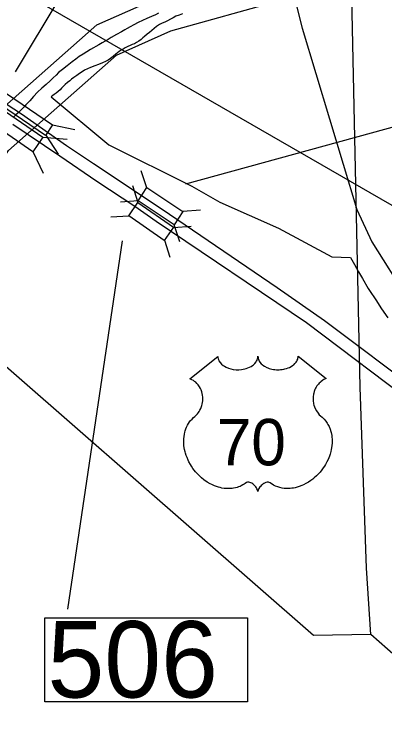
# Model space of a CAD drawing. Extents: x 2082433 to 2279600, y 546599 to 755198.
# Drawn here: x 2200686 to 2202385, y 655628 to 658853 of the extents above; entities that cross this region are included whole.
import ezdxf

# ---------------------------------------------------------------- set-up
doc = ezdxf.new("R2010")
doc.units = 0
for name, color, linetype in [('Exist Boundary Political City Limit New', 7, 'Continuous'), ('Exist Boundary Political Fire Districts', 7, 'Continuous'), ('Exist Hydrographic River Shore', 7, 'Continuous'), ('Exist Railroad Mainline', 7, 'Continuous'), ('Exist Road Primary US Divided Attributed', 7, 'Continuous'), ('Exist Road Primary US Shield CELL', 7, 'Continuous'), ('Exist Road Primary US Shield Number Label', 7, 'Continuous'), ('Exist Road Primary US Structure Standard Bridge CELL', 7, 'Continuous'), ('Exist Road Primary US Structure Standard Bridge Number Label', 7, 'Continuous'), ('Exist Road Secondary Structure Standard Bridge Number Label', 7, 'Continuous'), ('Exist Utilities Electrical Transmission Line', 7, 'Continuous'), ('Map Preparation Boundary City Limit Buffer Line', 7, 'Continuous')]:
    doc.layers.add(name, color=color, linetype=linetype)

msp = doc.modelspace()

# ---------------------------------------------------------------- linework, layer by layer
at = {"layer": 'Exist Boundary Political City Limit New'}
for points in [[(2201458, 658854.4), (2201442.2, 658848.3), (2201427.5, 658842.4), (2201415.5, 658836.1), (2201403, 658828.8), (2201388.8, 658821.2), (2201376.5, 658815.4), (2201365.2, 658810.5), (2201353, 658804.2), (2201339, 658795.3), (2201327.5, 658786.4), (2201316.8, 658777.4), (2201306.8, 658769), (2201296, 658760.2), (2201284.5, 658750.6), (2201276, 658743.2), (2201268, 658736.5), (2201258.2, 658729.1), (2201247.2, 658722), (2201237.5, 658716.8), (2201228, 658712.6), (2201218.2, 658708.2), (2201207.8, 658703.5), (2201196, 658697.9), (2201185.8, 658692.6), (2201177, 658687.4), (2201167.5, 658681.1), (2201152.8, 658669.7), (2201140, 658658.6), (2201127.5, 658648.7), (2201116.8, 658642.1), (2201105, 658635.9), (2201091.5, 658629.7), (2201073.2, 658622.1), (2201056.5, 658616), (2201037.2, 658608.3), (2201022.2, 658601.5), (2201009.8, 658595), (2200998.5, 658588.3), (2200986.8, 658580.5), (2200974.2, 658571.7), (2200960, 658561.5), (2200949.8, 658554.2), (2200941.2, 658547.6), (2200931.5, 658539.7), (2200920.8, 658530.1)], [(2200920.8, 658530.1), (2200911.8, 658521.3), (2200903.8, 658512.9), (2200896.8, 658505.6), (2200888.8, 658498), (2200878.8, 658489.9), (2200870.5, 658484.4), (2200863.5, 658479.9), (2200856.2, 658473.9), (2201120.8, 658252.9), (2201501, 658064), (2201629.5, 657990.6), (2201897.2, 657871.6), (2202142.5, 657739.8), (2202228, 657737.2)], [(2202228, 657737.2), (2202246.5, 657705.1), (2202263.8, 657672.5), (2202282.5, 657640.7), (2202308.8, 657596.1), (2202315.2, 657586.1), (2202343, 657543.6), (2202369.2, 657501.9), (2202398, 657461.5)]]:
    msp.add_lwpolyline(points, dxfattribs=at)
at = {"layer": 'Exist Boundary Political Fire Districts'}
for points in [[(2201348.5, 658857.2), (2201334.6, 658849.8), (2201315.3, 658841.2), (2201295.2, 658832.8), (2201274.9, 658823.9), (2201255.4, 658814.6), (2201234.7, 658803.6), (2201218.9, 658794.6), (2201204.6, 658786.1), (2201194.5, 658780.4), (2201178.8, 658771.6), (2201155.6, 658758.8), (2201131.8, 658745.3), (2201117.4, 658736.9), (2201103.9, 658728.9), (2201089.8, 658720.3), (2201075, 658711.7), (2201060.8, 658703.7), (2201050, 658697.9), (2201036.6, 658690.6), (2201019.8, 658680.2), (2201002.2, 658669.3), (2200985, 658657.7), (2200968.6, 658646), (2200952, 658633.5)], [(2200952, 658633.5), (2200929.4, 658616.3), (2200908.1, 658599.3), (2200890.4, 658584.3), (2200878.8, 658573.3), (2200865, 658559.9), (2200851.5, 658547.1), (2200832.8, 658530.3), (2200813.8, 658513.3), (2200794.3, 658494.9), (2200775.4, 658475), (2200758, 658455.6), (2200743.8, 658439.3), (2200741, 658436.4), (2200732.4, 658427.1), (2200725.6, 658420.3), (2200718, 658412.9), (2200704.1, 658399.4), (2200695, 658390.9), (2200685.6, 658381.9)]]:
    msp.add_lwpolyline(points, dxfattribs=at)
at = {"layer": 'Exist Hydrographic River Shore'}
for points in [[(2200129.7, 657372.4), (2200256.4, 657822), (2200360.3, 658067.7), (2200535.3, 658335.6), (2201066, 658803.3), (2201348.9, 658930.1), (2201874.6, 659076.7), (2202104.4, 659112.2)], [(2200294.2, 657350.4), (2200411.5, 657767.7), (2200505.7, 657990.3), (2200660.5, 658227.3), (2201155.8, 658663.8), (2201404.8, 658775.4), (2201909.3, 658916.1), (2202129.4, 658950.1)]]:
    msp.add_lwpolyline(points, dxfattribs=at)
at = {"layer": 'Exist Railroad Mainline'}
msp.add_lwpolyline([(2197742.6, 663319), (2200380.4, 661360.1), (2200875.9, 660982.1), (2200999.7, 660912.1), (2201097.6, 660814.3), (2201228, 660664.3), (2201360.6, 660486), (2201488.9, 660290.4), (2201584.5, 660099), (2201721.5, 659796.9), (2201851.9, 659396.8), (2202006.3, 658788.1), (2202256.3, 657957.7), (2202325.9, 657809.8), (2202488.9, 657548.9), (2202657.7, 657305.3), (2202825.7, 657119), (2203069.9, 656901.6), (2203307.1, 656742.2), (2204713, 655808.3), (2206392.4, 654678.8), (2206423.8, 654659.8)], dxfattribs=at)
at = {"layer": 'Exist Road Primary US Divided Attributed'}
for points in [[(2200719.7, 658394.4), (2200393.8, 658606.7), (2200014.9, 658890.3), (2199860.6, 659012), (2199325.8, 659481.6)], [(2201364.9, 657957.5), (2201050.7, 658166.1), (2200927, 658249.6), (2200719.7, 658394.4)], [(2200680.2, 658348.3), (2200895.8, 658203.5), (2201065.2, 658086.9), (2201238.9, 657972), (2201336.8, 657903.8)], [(2202980.7, 656789.2), (2202555.3, 657111.1), (2202109.1, 657447.4), (2201892.4, 657599), (2201364.9, 657957.5)], [(2201336.8, 657903.8), (2202025.9, 657440.2), (2202543.4, 657048.1), (2202913.2, 656769.4), (2202946.7, 656743.3)]]:
    msp.add_lwpolyline(points, dxfattribs=at)
at = {"layer": 'Exist Road Primary US Shield CELL'}
msp.add_lwpolyline([(2201619.6, 657284.7), (2201619.9, 657279.4), (2201621.2, 657273.1), (2201622.2, 657269.8), (2201625.2, 657263.6), (2201630, 657256.2), (2201636.8, 657249), (2201644.5, 657242.7), (2201649.7, 657239.3), (2201658.4, 657234.6), (2201668.4, 657230.4), (2201679.5, 657227.2), (2201690.8, 657225), (2201703.2, 657223.6), (2201715.4, 657223.4), (2201728.6, 657224.3), (2201743.2, 657227.2), (2201750, 657228.9), (2201757.5, 657231.5), (2201764.5, 657234.4), (2201772.1, 657238.5), (2201778.3, 657242.4), (2201783.1, 657245.9), (2201789.9, 657252.5), (2201795.4, 657259.2), (2201797.6, 657263), (2201799.6, 657266.7), (2201802.3, 657274.4), (2201803.1, 657277.8), (2201803.6, 657285), (2201804.1, 657279), (2201804.7, 657275.3), (2201805.7, 657271.6), (2201807.2, 657267.7), (2201809.9, 657262.3), (2201813, 657257.7), (2201818.7, 657250.9), (2201822.3, 657247.6), (2201825.5, 657244.9), (2201834.3, 657238.9), (2201844.5, 657233.8), (2201849.5, 657231.6), (2201854.6, 657229.7), (2201861.2, 657227.8), (2201867.9, 657226.2), (2201874.6, 657225), (2201881.5, 657224), (2201888.4, 657223.5), (2201894.1, 657223.4), (2201901.1, 657223.4), (2201907.6, 657223.8), (2201914.2, 657224.6), (2201921.5, 657225.8), (2201927.3, 657227.1), (2201935.1, 657229.1), (2201942.1, 657231.6), (2201948.2, 657234.3), (2201956.2, 657238.5), (2201962.6, 657242.5), (2201967.4, 657246.3), (2201973, 657251.5), (2201978.3, 657257.6), (2201981.4, 657262.1), (2201983.6, 657266.7), (2201985.7, 657271.6), (2201986.9, 657276.8), (2201987.5, 657281.3), (2201987.6, 657285.1), (2202116.2, 657182.6), (2202113.2, 657181.5), (2202106.2, 657178.1), (2202100.7, 657174.8), (2202091.8, 657168.6), (2202088, 657165.2), (2202084.2, 657161.6), (2202080.7, 657157.8), (2202077.7, 657154.2), (2202073.9, 657149), (2202070.6, 657143.9), (2202067.3, 657138.2), (2202064.9, 657133.2), (2202061, 657122.9), (2202059.1, 657116.4), (2202057.9, 657110.8), (2202056.4, 657099.3), (2202056, 657093.9), (2202056, 657088.5), (2202056.3, 657082.8), (2202056.8, 657077.3), (2202057.8, 657071.6), (2202058.7, 657066.6), (2202060.3, 657060.4), (2202062.6, 657053.3), (2202065.4, 657046.4), (2202071.3, 657035.2), (2202078.8, 657023.8), (2202084.2, 657017.4), (2202089.5, 657012), (2202097.5, 657005.3), (2202101.8, 657001.5), (2202106.7, 656996.5), (2202114.8, 656987.2), (2202118, 656982.8), (2202121.3, 656977.8), (2202124.4, 656972.8), (2202127.4, 656967.3), (2202129.8, 656962.5), (2202134.4, 656951.5), (2202137.7, 656940.8), (2202139.2, 656935.1), (2202141.6, 656922.5), (2202142.5, 656916.3), (2202143.5, 656904), (2202143.5, 656889.1), (2202142.4, 656875), (2202139.7, 656858.5), (2202137.5, 656848.6), (2202134.1, 656837.1), (2202130.9, 656827.2), (2202125, 656812.5), (2202119.8, 656801.9), (2202113, 656789.4), (2202108.4, 656781.9), (2202103, 656773.8), (2202096.2, 656764.5), (2202088.3, 656754.7), (2202078.8, 656744.3), (2202071.2, 656736.6), (2202061.1, 656727.6), (2202055.1, 656722.6), (2202046.4, 656716.1), (2202034.6, 656708.2), (2202022.9, 656701.4), (2202012.9, 656696.3), (2202004.1, 656692.5), (2201992.7, 656688.2), (2201973.7, 656682.9), (2201966.8, 656681.5), (2201958.6, 656680.3), (2201951, 656679.5), (2201943.5, 656679.1), (2201933.5, 656679.1), (2201923.5, 656679.8), (2201914.1, 656681.2), (2201904.3, 656683.2), (2201894.1, 656686.3), (2201884.8, 656689.9), (2201875.3, 656694.6), (2201859.4, 656704.6), (2201854.8, 656707), (2201852.3, 656707.7), (2201846.1, 656708), (2201840.3, 656706.8), (2201834.4, 656704.4), (2201830.8, 656702.5), (2201826.1, 656699.4), (2201822.4, 656696.5), (2201818, 656692.4), (2201815, 656688.9), (2201812.7, 656686.1), (2201808.2, 656679.1), (2201806.6, 656675.7), (2201804.9, 656671.4), (2201803.5, 656665), (2201801.4, 656673.1), (2201799.1, 656678.4), (2201796.4, 656682.9), (2201793.5, 656687), (2201789, 656692.1), (2201785, 656696), (2201780.1, 656700), (2201775, 656703.1), (2201770.8, 656705.2), (2201767, 656706.6), (2201762.4, 656707.8), (2201758.6, 656708.1), (2201755.5, 656708), (2201751.2, 656707), (2201745.4, 656702.8), (2201739.9, 656699), (2201733.9, 656695.3), (2201726.8, 656691.5), (2201721.5, 656689.1), (2201715.3, 656686.7), (2201708, 656684.2), (2201700.1, 656682.2), (2201692, 656680.6), (2201684.8, 656679.4), (2201677.2, 656678.8), (2201670.2, 656678.5), (2201663, 656678.6), (2201656.3, 656679.1), (2201648.4, 656679.8), (2201638.7, 656681.3), (2201630.7, 656683.1), (2201622.2, 656685.4), (2201613.4, 656688.1), (2201604.1, 656691.7), (2201592.4, 656696.8), (2201584.3, 656700.9), (2201571.4, 656708.3), (2201556.4, 656718.7), (2201545, 656727.9), (2201536.7, 656735.4), (2201524.5, 656747.9), (2201517.3, 656756), (2201506.1, 656770.6), (2201498.8, 656781.2), (2201494.2, 656788.9), (2201487.3, 656801.4), (2201483.6, 656809.2), (2201478.7, 656820.6), (2201474.9, 656831), (2201471.7, 656840.9), (2201470, 656847.2), (2201467.5, 656858.2), (2201466.1, 656866.1), (2201464.6, 656876.8), (2201463.8, 656888.1), (2201463.7, 656898.5), (2201463.9, 656907.2), (2201464.9, 656917.3), (2201466.6, 656928), (2201468.7, 656937.2), (2201470.5, 656943.8), (2201473.3, 656951.9), (2201476.9, 656960.7), (2201481.1, 656969.3), (2201485.2, 656976.3), (2201490.3, 656983.9), (2201495.3, 656990.4), (2201501.9, 656997.5), (2201508.7, 657004.1), (2201515, 657009.1), (2201522.4, 657016.4), (2201526.3, 657020.8), (2201531, 657027), (2201534.7, 657032.7), (2201537.7, 657037.8), (2201541.6, 657045.3), (2201543.9, 657050.9), (2201546.9, 657059.6), (2201548.4, 657065.7), (2201549.9, 657073.5), (2201550.9, 657080.9), (2201551.2, 657090.1), (2201551, 657097.7), (2201550, 657106.6), (2201548.4, 657115.1), (2201546.3, 657122.5), (2201543.2, 657131), (2201540.2, 657137.3), (2201535.3, 657145.7), (2201529.8, 657153.5), (2201524.2, 657159.9), (2201518.5, 657165.6), (2201513, 657169.9), (2201507.8, 657173.6), (2201501.3, 657177.5), (2201495, 657180.7), (2201491, 657182.2)], close=True, dxfattribs=at)
at = {"layer": 'Exist Road Primary US Structure Standard Bridge CELL'}
for p, q in [((2200862.8, 658344.8), (2200964.8, 658324.3)), ((2200817.9, 658288.5), (2200929.2, 658280.1)), ((2200831.3, 658297.8), (2200888.6, 658210.9)), ((2200772.6, 658223.5), (2200819.7, 658123.3)), ((2201294.4, 658057.1), (2201269, 658134.8)), ((2201229.3, 658066.6), (2201253.2, 657988.8)), ((2201255.1, 657997.6), (2201174.1, 657991.1)), ((2201130.3, 657923.8), (2201211.7, 657928.8)), ((2201541, 657954.4), (2201460, 657948)), ((2201416.1, 657875.6), (2201497.4, 657880.7)), ((2201445.2, 657809.4), (2201419.8, 657887.1)), ((2201375.5, 657817), (2201399.4, 657739.2))]:
    msp.add_line(p, q, dxfattribs=at)
for points in [[(2200616.4, 658511.4), (2200863, 658345.1), (2200830.7, 658297), (2200584.1, 658463.3)], [(2200572.8, 658457), (2200818.2, 658288.8), (2200771.8, 658222.3), (2200526.4, 658390.5)], [(2201419.8, 657887.1), (2201255, 657997.3), (2201295.1, 658058.2), (2201460, 657948)], [(2201253.2, 657988.8), (2201416.3, 657875.9), (2201374.7, 657816), (2201211.7, 657928.8)]]:
    msp.add_lwpolyline(points, close=True, dxfattribs=at)
at = {"layer": 'Exist Road Primary US Structure Standard Bridge Number Label'}
msp.add_line((2200692.6, 658588.8), (2201645.2, 660171.8), dxfattribs=at)
msp.add_lwpolyline([(2200826.9, 656086), (2201755.9, 656086), (2201755.9, 655701.9), (2200826.9, 655701.9)], close=True, dxfattribs=at)
at = {"layer": 'Exist Road Secondary Structure Standard Bridge Number Label'}
for p, q in [((2201472.8, 658075), (2203712.8, 658689.7)), ((2201181.1, 657814.5), (2200931, 656126.7))]:
    msp.add_line(p, q, dxfattribs=at)
at = {"layer": 'Exist Utilities Electrical Transmission Line'}
for points in [[(2202321, 656010.8), (2202300.2, 656313.6), (2202271.9, 657143.7), (2202218.3, 659645.3), (2202198.5, 661124.9), (2202096.9, 664936.6), (2201998.1, 667630.2), (2201944.4, 669826.9), (2201896.4, 672040.6), (2201859.7, 674079.2), (2201806.1, 676117.8), (2201741.1, 678066), (2201676.2, 680336.1)], [(2198221.9, 659238.2), (2200030.4, 659352.5), (2203739.8, 657215), (2204657.5, 656031.9), (2206229, 656002.6), (2206351.5, 656205.4)], [(2209597.7, 646411.9), (2209543.1, 646499.6), (2209688.4, 646594.4), (2209046.2, 647537.7), (2209036.1, 647571.7), (2209015.8, 647615.5), (2208983.1, 647683.1), (2208952.7, 647766.9), (2208907.7, 647904.6), (2208825.3, 648269.8), (2208381.1, 650062), (2205593.5, 652983.6), (2205174.1, 653490.4), (2203999.9, 654532), (2202321, 656010.8), (2202058.4, 656006.5), (2200150, 657674.1), (2198221.9, 659238.2)]]:
    msp.add_lwpolyline(points, dxfattribs=at)
at = {"layer": 'Map Preparation Boundary City Limit Buffer Line'}
for points in [[(2201458, 658854.4), (2201442.2, 658848.3), (2201427.5, 658842.4), (2201415.5, 658836.1), (2201403, 658828.8), (2201388.8, 658821.2), (2201376.5, 658815.4), (2201365.2, 658810.5), (2201353, 658804.2), (2201339, 658795.3), (2201327.5, 658786.4), (2201316.8, 658777.4), (2201306.8, 658769), (2201296, 658760.2), (2201284.5, 658750.6), (2201276, 658743.2), (2201268, 658736.5), (2201258.2, 658729.1), (2201247.2, 658722), (2201237.5, 658716.8), (2201228, 658712.6), (2201218.2, 658708.2), (2201207.8, 658703.5), (2201196, 658697.9), (2201185.8, 658692.6), (2201177, 658687.4), (2201167.5, 658681.1), (2201152.8, 658669.7), (2201140, 658658.6), (2201127.5, 658648.7), (2201116.8, 658642.1), (2201105, 658635.9), (2201091.5, 658629.7), (2201073.2, 658622.1), (2201056.5, 658616), (2201037.2, 658608.3), (2201022.2, 658601.5), (2201009.8, 658595), (2200998.5, 658588.3), (2200986.8, 658580.5), (2200974.2, 658571.7), (2200960, 658561.5), (2200949.8, 658554.2), (2200941.2, 658547.6), (2200931.5, 658539.7), (2200920.8, 658530.1)], [(2200920.8, 658530.1), (2200911.8, 658521.3), (2200903.8, 658512.9), (2200896.8, 658505.6), (2200888.8, 658498), (2200878.8, 658489.9), (2200870.5, 658484.4), (2200863.5, 658479.9), (2200856.2, 658473.9), (2201120.8, 658252.9), (2201501, 658064), (2201629.5, 657990.6), (2201897.2, 657871.6), (2202142.5, 657739.8), (2202228, 657737.2)], [(2202228, 657737.2), (2202246.5, 657705.1), (2202263.8, 657672.5), (2202282.5, 657640.7), (2202308.8, 657596.1), (2202315.2, 657586.1), (2202343, 657543.6), (2202369.2, 657501.9), (2202398, 657461.5)]]:
    msp.add_lwpolyline(points, dxfattribs=at)

# ---------------------------------------------------------------- texts
at = {"layer": 'Exist Road Primary US Shield Number Label'}
msp.add_text('70', height=212.5, dxfattribs=at).set_placement((2201615.3, 656785.4))
at = {"layer": 'Exist Road Primary US Structure Standard Bridge Number Label'}
msp.add_text('506', height=350, dxfattribs=at).set_placement((2200839.4, 655721.6))

doc.saveas('drawing.dxf')
